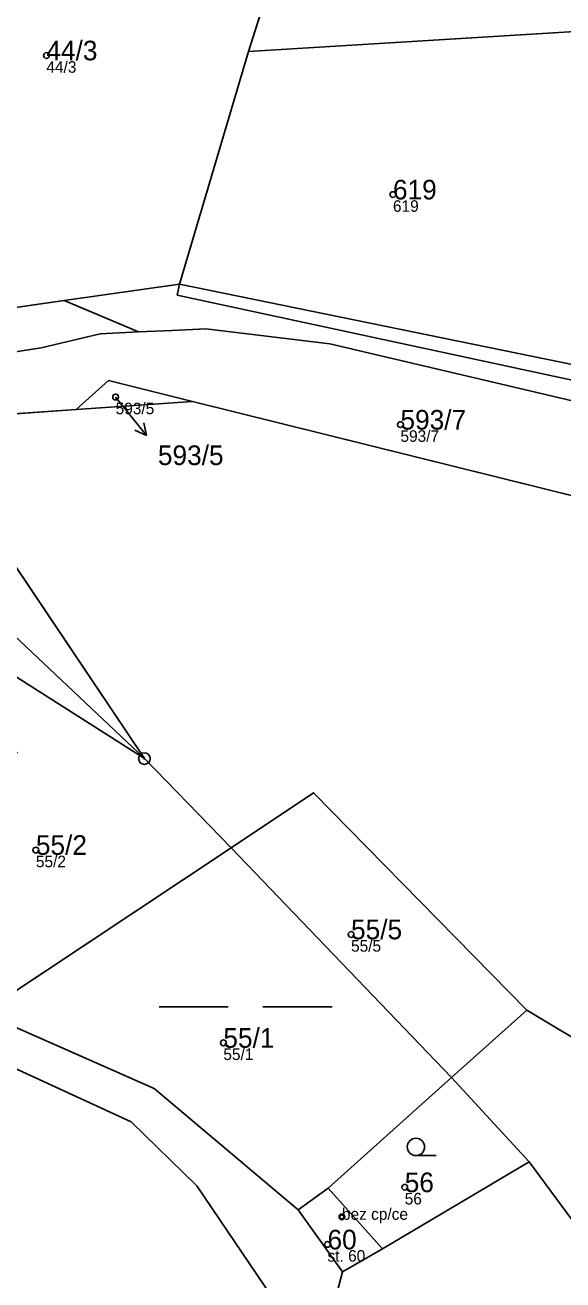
# Model space of a CAD drawing. Extents: x -680203 to -673936, y -1102717 to -1093650.
# Drawn here: x -677842.7 to -677796.1, y -1095189.8 to -1095081.2 of the extents above; entities that cross this region are included whole.
import ezdxf

# ---------------------------------------------------------------- set-up
doc = ezdxf.new("R2010")
doc.units = 0
for name, color, linetype in [('Definiční body', 7, 'Continuous'), ('Horni', 7, 'Continuous'), ('SOxx01xx_ŽSp_násyp_plocha', 7, 'Continuous'), ('SOxx02xx_Koleje_param další_Popis10', 7, 'Continuous'), ('SOxx02xx_Staničení_Popis10', 7, 'Continuous'), ('SOxxxxxx_Koleje_hlavní_body_Popis10', 7, 'Continuous'), ('SOxxxxxx_Koleje_param další_Popis10', 7, 'Continuous'), ('SOxxxxxx_Osa_bod_P', 7, 'Continuous'), ('x_prac', 7, 'Continuous')]:
    doc.layers.add(name, color=color, linetype=linetype)

msp = doc.modelspace()

# ---------------------------------------------------------------- linework, layer by layer
at = {"layer": 'Definiční body'}
for centre in [(-677840.87, -1095083.86), (-677810.85, -1095095.9), (-677834.87, -1095113.42), (-677810.2, -1095115.81), (-677841.78, -1095152.63), (-677814.48, -1095159.94), (-677825.54, -1095169.32), (-677809.83, -1095181.82), (-677815.27, -1095184.39), (-677816.52, -1095186.77)]:
    msp.add_circle(centre, 0.25, dxfattribs=at)
at = {"layer": 'Horni'}
msp.add_lwpolyline([(-677811.75, -1095187.16), (-677816.47, -1095181.89), (-677819.05, -1095183.79), (-677815.22, -1095189.14)], close=True, dxfattribs=at)
at = {"layer": 'SOxx01xx_ŽSp_násyp_plocha'}
for points in [[(-677823.37, -1095083.51), (-677790.35, -1095081.5), (-677782.75, -1095044.09), (-677810.79, -1095044.52), (-677817.3, -1095064.47)], [(-677851.88, -1095080.75), (-677850.09, -1095092.75), (-677847.25, -1095092.33), (-677846.66, -1095096.31), (-677850.97, -1095096.94), (-677850.53, -1095106.67), (-677839.32, -1095105.07), (-677829.34, -1095103.64), (-677823.37, -1095083.51), (-677817.3, -1095064.47), (-677852.41, -1095064.7), (-677851.89, -1095076.25), (-677849.71, -1095075.94), (-677849.07, -1095080.34)], [(-677774.62, -1095097.64), (-677776.47, -1095081.92), (-677790.35, -1095081.5), (-677795.05, -1095110.66), (-677829.34, -1095103.64), (-677829.54, -1095104.6), (-677774.55, -1095116.42)], [(-677795.05, -1095110.66), (-677790.35, -1095081.5), (-677823.37, -1095083.51), (-677829.34, -1095103.64)], [(-677832.89, -1095107.77), (-677829.96, -1095107.66), (-677827.06, -1095107.53), (-677816.33, -1095108.82), (-677800.95, -1095112.42), (-677776.69, -1095118.15), (-677774.62, -1095117.67), (-677774.55, -1095116.42), (-677829.54, -1095104.6), (-677829.34, -1095103.64), (-677839.32, -1095105.07)], [(-677865.42, -1095108.28), (-677864.79, -1095112.57), (-677853.75, -1095111.09), (-677841.33, -1095109.15), (-677836.21, -1095107.95), (-677832.89, -1095107.77), (-677839.32, -1095105.07), (-677850.53, -1095106.67)], [(-677835.49, -1095111.99), (-677838.28, -1095114.51), (-677828.22, -1095113.82)], [(-677832.38, -1095144.72), (-677824.86, -1095152.45), (-677817.73, -1095147.68), (-677799.26, -1095166.48), (-677787, -1095173.82), (-677749.02, -1095194.28), (-677733.04, -1095189.35), (-677758.99, -1095131.77), (-677790.62, -1095123.13), (-677828.22, -1095113.82), (-677838.28, -1095114.51), (-677852.04, -1095115.46)], [(-677852.04, -1095115.46), (-677862.8, -1095116.2), (-677858.52, -1095120.2), (-677850.91, -1095127.26), (-677832.38, -1095144.72)], [(-677862.8, -1095116.2), (-677872.39, -1095117.92), (-677873.66, -1095122.55), (-677861.22, -1095126.38), (-677832.38, -1095144.72), (-677850.91, -1095127.26), (-677858.52, -1095120.2)], [(-677861.22, -1095126.38), (-677873.66, -1095122.55), (-677876.61, -1095121.64), (-677876.68, -1095121.88), (-677867.1, -1095125.16), (-677851.35, -1095138.83), (-677850.01, -1095137.53), (-677843.4, -1095144.18), (-677860.01, -1095160.77), (-677846.41, -1095166.72), (-677824.86, -1095152.45), (-677832.38, -1095144.72)], [(-677824.86, -1095152.45), (-677805.79, -1095172.32), (-677799.26, -1095166.48), (-677817.73, -1095147.68)], [(-677831.52, -1095173.28), (-677819.05, -1095183.79), (-677816.47, -1095181.89), (-677805.79, -1095172.32), (-677824.86, -1095152.45), (-677846.41, -1095166.72)], [(-677846.41, -1095166.72), (-677860.01, -1095160.77), (-677862.22, -1095162.98), (-677833.52, -1095176.17), (-677827.83, -1095181.71), (-677818.72, -1095195.16), (-677788.49, -1095231.45), (-677741.29, -1095290.46), (-677733.42, -1095290.38), (-677738.18, -1095287.38), (-677816.14, -1095192.66), (-677815.22, -1095189.14), (-677819.05, -1095183.79), (-677831.52, -1095173.28)], [(-677805.79, -1095172.32), (-677799.06, -1095179.62), (-677793.51, -1095187.11), (-677771.24, -1095217.93), (-677722.49, -1095282.56), (-677691.61, -1095265.65), (-677692.33, -1095264.32), (-677733.04, -1095189.35), (-677749.02, -1095194.28), (-677787, -1095173.82), (-677799.26, -1095166.48)], [(-677799.06, -1095179.62), (-677805.79, -1095172.32), (-677816.47, -1095181.89), (-677811.75, -1095187.16)], [(-677683.15, -1095281.21), (-677684.23, -1095279.23), (-677693.89, -1095286.25), (-677720.95, -1095290.22), (-677722.49, -1095282.56), (-677771.24, -1095217.93), (-677793.51, -1095187.11), (-677799.06, -1095179.62), (-677811.75, -1095187.16), (-677815.22, -1095189.14), (-677816.14, -1095192.66), (-677738.18, -1095287.38), (-677733.42, -1095290.38), (-677720.71, -1095292.51), (-677717.24, -1095292.48), (-677695.16, -1095290.08)], [(-677819.05, -1095183.79), (-677815.22, -1095189.14), (-677811.75, -1095187.16), (-677816.47, -1095181.89)]]:
    msp.add_lwpolyline(points, close=True, dxfattribs=at)
for points in [[(-677776.69, -1095118.15), (-677800.95, -1095112.42), (-677816.33, -1095108.82), (-677827.06, -1095107.53), (-677829.96, -1095107.66), (-677832.89, -1095107.77), (-677836.21, -1095107.95), (-677841.33, -1095109.15), (-677853.75, -1095111.09), (-677864.79, -1095112.57), (-677882.02, -1095114.89), (-677875.77, -1095118.52), (-677872.39, -1095117.92), (-677862.8, -1095116.2), (-677852.04, -1095115.46), (-677838.28, -1095114.51), (-677835.49, -1095111.99), (-677828.22, -1095113.82), (-677790.62, -1095123.13)], [(-677818.72, -1095195.16), (-677827.83, -1095181.71), (-677833.52, -1095176.17), (-677862.22, -1095162.98)]]:
    msp.add_lwpolyline(points, dxfattribs=at)
at = {"layer": 'SOxx02xx_Koleje_param další_Popis10'}
for radius in [0.5, 0.0303]:
    msp.add_circle((-677832.38, -1095144.72), radius, dxfattribs=at)
at = {"layer": 'SOxx02xx_Staničení_Popis10'}
for p, q in [((-677834.87, -1095113.42), (-677834.08, -1095114.41)), ((-677834.08, -1095114.41), (-677832.19, -1095116.74)), ((-677832.19, -1095116.74), (-677832.43, -1095115.65)), ((-677832.19, -1095116.74), (-677833.21, -1095116.28))]:
    msp.add_line(p, q, dxfattribs=at)
at = {"layer": 'SOxxxxxx_Koleje_hlavní_body_Popis10'}
for p, q in [((-677831.11, -1095166.2), (-677825.11, -1095166.2)), ((-677822.11, -1095166.2), (-677816.11, -1095166.2)), ((-677808.86, -1095179.08), (-677807.11, -1095179.08))]:
    msp.add_line(p, q, dxfattribs=at)
msp.add_circle((-677808.86, -1095178.33), 0.75, dxfattribs=at)
at = {"layer": 'SOxxxxxx_Koleje_param další_Popis10'}
msp.add_circle((-677815.28, -1095184.39), 0.175, dxfattribs=at)
at = {"layer": 'x_prac'}
for p, q in [((-677823.37, -1095083.51), (-677817.3, -1095064.47)), ((-677823.37, -1095083.51), (-677790.35, -1095081.5)), ((-677829.34, -1095103.64), (-677823.37, -1095083.51)), ((-677839.32, -1095105.07), (-677829.34, -1095103.64)), ((-677850.53, -1095106.67), (-677839.32, -1095105.07)), ((-677839.32, -1095105.07), (-677832.89, -1095107.77)), ((-677838.28, -1095114.51), (-677852.04, -1095115.46)), ((-677828.22, -1095113.82), (-677838.28, -1095114.51)), ((-677790.62, -1095123.13), (-677828.22, -1095113.82)), ((-677852.04, -1095115.46), (-677832.38, -1095144.72)), ((-677824.86, -1095152.45), (-677832.38, -1095144.72)), ((-677824.86, -1095152.45), (-677846.41, -1095166.72)), ((-677805.79, -1095172.32), (-677824.86, -1095152.45)), ((-677799.26, -1095166.48), (-677805.79, -1095172.32)), ((-677816.47, -1095181.89), (-677805.79, -1095172.32)), ((-677799.06, -1095179.62), (-677805.79, -1095172.32)), ((-677811.75, -1095187.16), (-677799.06, -1095179.62)), ((-677816.47, -1095181.89), (-677819.05, -1095183.79)), ((-677811.75, -1095187.16), (-677816.47, -1095181.89)), ((-677819.05, -1095183.79), (-677815.22, -1095189.14)), ((-677815.22, -1095189.14), (-677811.75, -1095187.16))]:
    msp.add_line(p, q, dxfattribs=at)
for points in [[(-677829.34, -1095103.64), (-677795.05, -1095110.66), (-677790.35, -1095081.5)], [(-677774.55, -1095116.42), (-677829.54, -1095104.6), (-677829.34, -1095103.64)], [(-677832.89, -1095107.77), (-677836.21, -1095107.95), (-677841.33, -1095109.15), (-677853.75, -1095111.09), (-677864.79, -1095112.57)], [(-677832.89, -1095107.77), (-677829.96, -1095107.66), (-677827.06, -1095107.53), (-677816.33, -1095108.82), (-677800.95, -1095112.42), (-677776.69, -1095118.15), (-677774.62, -1095117.67)], [(-677828.22, -1095113.82), (-677835.49, -1095111.99), (-677838.28, -1095114.51)], [(-677832.38, -1095144.72), (-677850.91, -1095127.26), (-677858.52, -1095120.2), (-677862.8, -1095116.2)], [(-677832.38, -1095144.72), (-677861.22, -1095126.38), (-677873.66, -1095122.55)], [(-677824.86, -1095152.45), (-677817.73, -1095147.68), (-677799.26, -1095166.48)], [(-677818.72, -1095195.16), (-677827.83, -1095181.71), (-677833.52, -1095176.17), (-677862.22, -1095162.98)], [(-677846.41, -1095166.72), (-677831.52, -1095173.28), (-677819.05, -1095183.79)], [(-677799.26, -1095166.48), (-677787, -1095173.82), (-677749.02, -1095194.28), (-677733.04, -1095189.35)], [(-677799.06, -1095179.62), (-677793.51, -1095187.11), (-677771.24, -1095217.93), (-677722.49, -1095282.56)], [(-677815.22, -1095189.14), (-677816.14, -1095192.66), (-677738.18, -1095287.38), (-677733.42, -1095290.38)]]:
    msp.add_lwpolyline(points, dxfattribs=at)

# ---------------------------------------------------------------- texts
at = {"layer": 'Definiční body'}
for s, p in [('44/3', (-677840.87, -1095085.35)), ('619', (-677810.85, -1095097.39)), ('593/5', (-677834.87, -1095114.91)), ('593/7', (-677810.2, -1095117.3)), ('55/2', (-677841.78, -1095154.12)), ('55/5', (-677814.48, -1095161.43)), ('55/1', (-677825.54, -1095170.81)), ('56', (-677809.83, -1095183.31)), ('bez cp/ce', (-677815.27, -1095184.64)), ('st. 60', (-677816.52, -1095188.26))]:
    msp.add_text(s, height=1, dxfattribs=at).set_placement(p)
at = {"layer": 'SOxxxxxx_Osa_bod_P'}
for s, p in [('44/3', (-677840.87, -1095084.28)), ('619', (-677810.85, -1095096.32)), ('593/7', (-677810.2, -1095116.24)), ('593/5', (-677831.21, -1095119.31)), ('55/2', (-677841.78, -1095153.05)), ('55/5', (-677814.48, -1095160.36)), ('55/1', (-677825.54, -1095169.75)), ('56', (-677809.83, -1095182.25)), ('60', (-677816.52, -1095187.2))]:
    msp.add_text(s, height=1.7, dxfattribs=at).set_placement(p)

doc.saveas('drawing.dxf')
